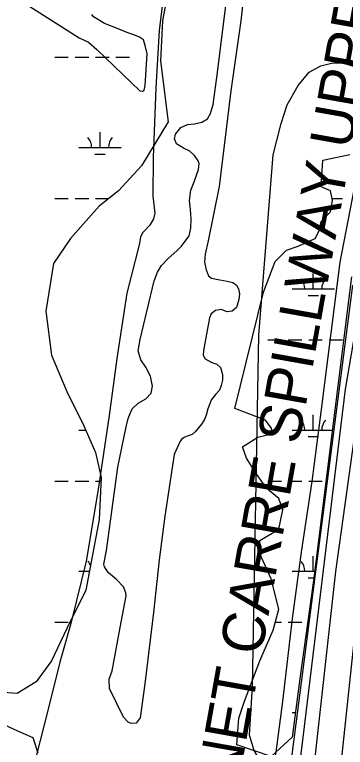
# Model space of a CAD drawing. Extents: x 3535183 to 3573198, y 534952 to 560562.
# Drawn here: x 3558643 to 3559421, y 549187 to 550912 of the extents above; entities that cross this region are included whole.
import ezdxf

# ---------------------------------------------------------------- set-up
doc = ezdxf.new("R2010")
doc.units = 0
for name, color, linetype in [('V-LEVE-IDEN', 7, 'Continuous'), ('V-LEVE-TOET', 7, 'Continuous'), ('V-ROAD-CNTR', 7, 'Continuous'), ('V-SITE-VEGE', 7, 'Continuous'), ('V-SURV-LINE', 7, 'Continuous'), ('V-TOPO-SHOR', 7, 'Continuous'), ('V-WETL-SWMP', 7, 'Continuous')]:
    doc.layers.add(name, color=color, linetype=linetype)

msp = doc.modelspace()

# ---------------------------------------------------------------- linework, layer by layer
at = {"layer": 'V-LEVE-TOET'}
msp.add_lwpolyline([(3559251.3, 548147.9), (3559252.1, 548178.1), (3559252, 548178.6), (3559246.8, 548200.9), (3559240.2, 548220.4), (3559234.3, 548281.4), (3559273.6, 548571.8), (3559345.9, 549127.8), (3559399.1, 549600.7), (3559460.3, 550040.6)], dxfattribs=at)
at = {"layer": 'V-ROAD-CNTR'}
msp.add_lwpolyline([(3559953, 553182.4), (3559790.2, 552189.2), (3559420.8, 550030), (3559317.1, 549177.6), (3559197.8, 548284.7)], dxfattribs=at)
at = {"layer": 'V-SITE-VEGE'}
for points in [[(3559055.4, 550590.6), (3559040.2, 550597.6), (3559023.4, 550607.8), (3559018.6, 550619.9), (3559021.4, 550631.2), (3559033.5, 550646.5), (3559049.9, 550653.6), (3559065.9, 550655.2), (3559083.1, 550659.1), (3559096.4, 550667.3), (3559103.4, 550679.5), (3559110.1, 550701), (3559120.1, 550776.1), (3559140.6, 550940), (3559160.4, 551078), (3559178.6, 551214.9), (3559186, 551232.9), (3559193.5, 551240.4), (3559204.8, 551240.8), (3559210.7, 551239.2), (3559213, 551238.4), (3559215, 551235.7), (3559213.8, 551232.2)], [(3559196, 551088.6), (3559175.5, 550897.8), (3559151.5, 550733.1), (3559124.4, 550507.8), (3559097.9, 550379.9), (3559090.9, 550348.6), (3559089.8, 550329.4), (3559093.7, 550311), (3559099.2, 550297), (3559106.3, 550291.9), (3559125.8, 550287.6), (3559142.6, 550284.9), (3559156.3, 550281.4), (3559165.3, 550275.5), (3559170, 550267), (3559172, 550255.2), (3559170.1, 550241.5), (3559164.6, 550222.8), (3559154.9, 550213.7), (3559142.7, 550212.6), (3559128.7, 550218), (3559115.4, 550215.7), (3559105.2, 550207.8), (3559101.3, 550198), (3559087.3, 550121.4), (3559086.6, 550110.4), (3559091.3, 550101.8), (3559106.5, 550093.2), (3559118.3, 550089.3), (3559126.9, 550081.5), (3559131.6, 550064.7), (3559131.6, 550051.4), (3559128.9, 550039.3), (3559124.6, 550028.3), (3559115.6, 550017.4), (3559106.2, 550005.6), (3559097.7, 549983.7), (3559093.4, 549969.2), (3559089.5, 549959.1), (3559082.8, 549947.7), (3559067.6, 549929.7), (3559060.6, 549923.8), (3559048.5, 549919.5), (3559041.4, 549916.8), (3559035.2, 549912.1), (3559032.4, 549908.2), (3559018, 549876.1), (3558995.9, 549731), (3558983.1, 549628.1), (3558969.6, 549504.1), (3558949.5, 549335.9), (3558938.2, 549256.5), (3558928.9, 549244), (3558917.1, 549242.8), (3558909.7, 549246.3), (3558899.1, 549257.6), (3558866.2, 549325.6), (3558865.4, 549347.1), (3558872, 549366.7), (3558893.8, 549481.7), (3558905, 549543.9), (3558904.2, 549550.6), (3558899.1, 549564.6), (3558882.3, 549582.2), (3558863.9, 549597.4), (3558854.5, 549611.5), (3558852.5, 549618.1), (3558858.7, 549650.2), (3558885.9, 549846.6), (3558904.9, 549941.6), (3558910, 549961.2), (3558914.3, 549973.3), (3558919.7, 549984.3), (3558933.4, 549997.2), (3558951.4, 550007.4), (3558963.9, 550021.1), (3558967.4, 550037.5), (3558962.6, 550061), (3558951.3, 550082.5), (3558939.5, 550099.7), (3558933.6, 550120.8), (3558938.3, 550147), (3558971, 550285.5), (3558979.2, 550306.2), (3558988.1, 550321.5), (3559004.1, 550337.9), (3559024.1, 550356.3), (3559035.8, 550367.3), (3559053.3, 550391.6), (3559057.6, 550409.6), (3559058.4, 550431.5), (3559056.4, 550453.7), (3559054, 550474.9), (3559057.5, 550499.1), (3559064.9, 550518.3), (3559075.4, 550548), (3559077.4, 550562.1), (3559075, 550568.4), (3559066, 550580.5), (3559055.4, 550590.6)], [(3558993.6, 550965.3), (3558982.7, 550874.9), (3558975, 550740.3), (3558968.5, 550576), (3558967.8, 550485.2), (3558972.9, 550444.9), (3558969.8, 550431.6), (3558960.8, 550416.3), (3558944.8, 550399.5), (3558939.3, 550389.3), (3558936.6, 550373.3), (3558907, 550256.3), (3558883.2, 550102.9), (3558865, 549967.9), (3558838.1, 549789.1), (3558810.9, 549625.1), (3558787.9, 549532.3), (3558774.6, 549478), (3558749.3, 549387.6), (3558719.7, 549270.2), (3558693.9, 549168.8)], [(3558676.3, 550932.9), (3558794.9, 550857.5), (3558816.5, 550847.3), (3558836, 550830.1), (3558937.5, 550733.2), (3558943.3, 550732), (3558947.2, 550734.8), (3558949.6, 550745.3), (3558954.6, 550820.1), (3558950.3, 550839.6), (3558946.3, 550852.9), (3558936.6, 550859.6), (3558922.9, 550865), (3558908.8, 550869.7), (3558886.1, 550878.7), (3558854.4, 550891.6), (3558828.1, 550907.2), (3558824.6, 550913.1)], [(3559437.8, 550275.3), (3559292.7, 549151), (3559287.1, 549136.4), (3559272.5, 549128.6), (3559257.9, 549130.9), (3559247.8, 549134.3), (3559233.3, 549142.2), (3559222.1, 549152.3), (3559206.5, 549179.3), (3559195.4, 549215.2), (3559202.5, 549329.6), (3559217.6, 550157.2), (3559251.6, 550582.1), (3559269.8, 550656.1), (3559284.5, 550699.8), (3559310.5, 550745.7), (3559336.3, 550777), (3559363.3, 550791.5), (3559391.4, 550799.2), (3559417.2, 550798), (3559440.7, 550791.2)]]:
    msp.add_lwpolyline(points, dxfattribs=at)
at = {"layer": 'V-SURV-LINE'}
msp.add_lwpolyline([(3559284.2, 547951.6), (3559464.5, 549649.9)], dxfattribs=at)
at = {"layer": 'V-TOPO-SHOR'}
msp.add_lwpolyline([(3559253.1, 549133.9), (3559273.7, 549294.5), (3559296.7, 549490.4), (3559318.5, 549652.2), (3559342.8, 549812.8), (3559365.3, 549982.4), (3559388.3, 550168.2), (3559408.7, 550329.1), (3559437.8, 550479.3), (3559466.7, 550629.1), (3559475.9, 550713.4), (3559474.3, 550779.4), (3559473.2, 550785.4)], dxfattribs=at)
at = {"layer": 'V-WETL-SWMP'}
for p, q in [((3558737, 550811.9), (3558769, 550811.9)), ((3558785, 550811.9), (3558817, 550811.9)), ((3558833, 550811.9), (3558865, 550811.9)), ((3558881, 550811.9), (3558913, 550811.9)), ((3558843.8, 550599.3), (3558843.8, 550635.3)), ((3558793.8, 550599.3), (3558893.8, 550599.3)), ((3558831.8, 550583.9), (3558855.8, 550583.9)), ((3558737, 550479.3), (3558769, 550479.3)), ((3558785, 550479.3), (3558817, 550479.3)), ((3558833, 550479.3), (3558864, 550479.3)), ((3559390.1, 550479.3), (3559414.9, 550479.3)), ((3559345.7, 550266.7), (3559345.7, 550302.7)), ((3559295.7, 550266.7), (3559395.7, 550266.7)), ((3559333.7, 550251.2), (3559357.7, 550251.2)), ((3559238.9, 550146.6), (3559270.9, 550146.6)), ((3559286.9, 550146.6), (3559318.9, 550146.6)), ((3559334.9, 550146.6), (3559366.9, 550146.6)), ((3559382.9, 550146.6), (3559414.9, 550146.6)), ((3559345.7, 549934), (3559345.7, 549970)), ((3558793.8, 549934), (3558810.1, 549934)), ((3559295.7, 549934), (3559390.6, 549934)), ((3559333.7, 549918.6), (3559357.7, 549918.6)), ((3558737, 549813.9), (3558769, 549813.9)), ((3558785, 549813.9), (3558817, 549813.9)), ((3558833, 549813.9), (3558846, 549813.9)), ((3559238.9, 549813.9), (3559270.9, 549813.9)), ((3559286.9, 549813.9), (3559318.9, 549813.9)), ((3559334.9, 549813.9), (3559366.9, 549813.9)), ((3559345.7, 549601.3), (3559345.7, 549637.3)), ((3558793.8, 549601.3), (3558818.8, 549601.3)), ((3559295.7, 549601.3), (3559348.7, 549601.3)), ((3559333.7, 549585.9), (3559346.8, 549585.9)), ((3558737, 549481.2), (3558769, 549481.2)), ((3559256.6, 549481.2), (3559270.9, 549481.2)), ((3559286.9, 549481.2), (3559318.9, 549481.2)), ((3559295.7, 549268.6), (3559303.7, 549268.6))]:
    msp.add_line(p, q, dxfattribs=at)
for points in [[(3559008.4, 550997.1), (3558990.4, 550898.1), (3558985.9, 550803.6), (3559003.9, 550659.6), (3558940.9, 550556.1), (3558886.9, 550497.5), (3558841.9, 550461.5), (3558774.4, 550385), (3558733.8, 550326.5), (3558715.8, 550214), (3558729.3, 550110.5), (3558765.4, 550025), (3558805.9, 549943.9), (3558832.9, 549880.9), (3558846.4, 549822.4), (3558841.9, 549723.4), (3558810.4, 549556.9), (3558765.4, 549466.9), (3558729.3, 549390.3), (3558693.3, 549340.8), (3558648.3, 549313.8), (3558580.8, 549318.3)], [(3559436, 550295), (3559346, 549579.4), (3559314.5, 549354.3), (3559296.4, 549210.3), (3559246.9, 549165.3), (3559165.9, 549192.3), (3559170.4, 549255.3), (3559183.9, 549295.8), (3559219.9, 549390.3), (3559251.4, 549462.4), (3559264.9, 549511.9), (3559246.9, 549583.9), (3559219.9, 549642.4), (3559219.9, 549673.9), (3559264.9, 549700.9), (3559273.9, 549745.9), (3559264.9, 549772.9), (3559242.4, 549790.9), (3559233.4, 549799.9), (3559210.9, 549831.4), (3559188.4, 549867.4), (3559179.4, 549894.4), (3559215.4, 549916.9), (3559251.4, 549925.9), (3559246.9, 549939.4), (3559233.4, 549957.4), (3559161.4, 549984.5), (3559228.9, 550259), (3559255.9, 550331), (3559273.9, 550349), (3559282.9, 550358), (3559310, 550367), (3559350.5, 550385), (3559359.5, 550403), (3559364, 550425.5), (3559386.5, 550448), (3559391, 550475), (3559386.5, 550497.5), (3559364, 550506.5), (3559368.5, 550569.6), (3559431.5, 550583.1)], [(3558314.3, 549158.1), (3558274.5, 549202), (3558266.5, 549261.8), (3558310.4, 549313.6), (3558378.1, 549313.6), (3558418, 549309.6), (3558553.6, 549269.7), (3558649.3, 549225.9), (3558685.1, 549209.9), (3558697.1, 549174)]]:
    msp.add_lwpolyline(points, dxfattribs=at)
for centre, start, end in [((3558788.6, 550599.8), 359.2282, 40.7718), ((3558899, 550599.8), 139.2282, 180.7718), ((3559290.5, 550267.1), 359.2282, 40.7718), ((3559400.9, 550267.1), 139.2282, 180.7718), ((3559290.5, 549934.5), 359.2282, 40.7718), ((3559400.9, 549934.5), 139.2282, 180.7718), ((3558788.6, 549601.8), 21.6402, 40.7718), ((3559290.5, 549601.8), 359.2282, 40.7718)]:
    msp.add_arc(centre, 35.2, start, end, dxfattribs=at)

# ---------------------------------------------------------------- texts
at = {"layer": 'V-LEVE-IDEN'}
msp.add_text('BONNET CARRE SPILLWAY UPPER GUIDE LEVEE', height=100, rotation=79.9172, dxfattribs=at).set_placement((3559119.2, 548815.2))

doc.saveas('drawing.dxf')
